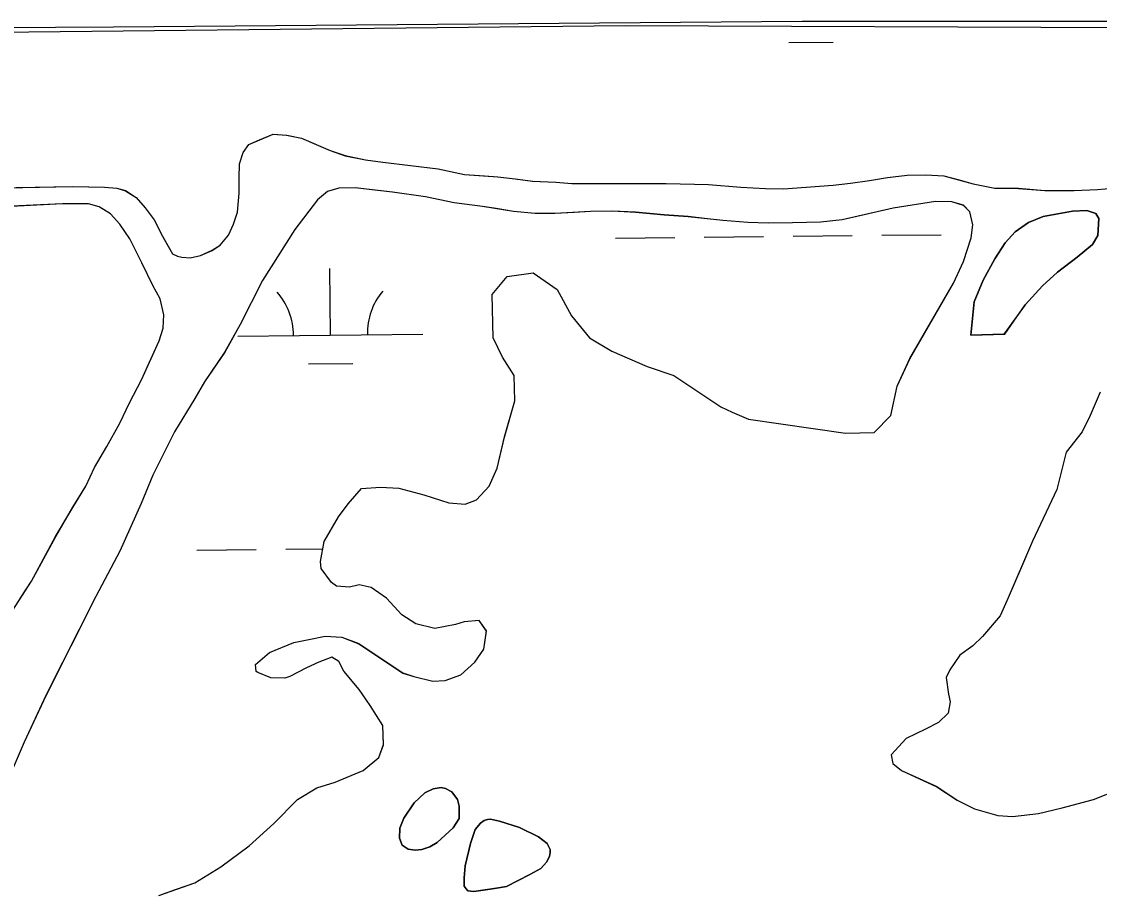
# Model space of a CAD drawing. Extents: x 3734862 to 3772949, y 391520 to 417239.
# Drawn here: x 3740009 to 3740591, y 413861 to 414332 of the extents above; entities that cross this region are included whole.
import ezdxf

# ---------------------------------------------------------------- set-up
doc = ezdxf.new("R2010")
doc.units = 0
doc.layers.add('V-TOPO-SHOR', color=7, linetype='Continuous')
doc.layers.add('V-WETL-SWMP', color=7, linetype='Continuous')

msp = doc.modelspace()

# ---------------------------------------------------------------- linework, layer by layer
at = {"layer": 'V-TOPO-SHOR'}
for p, q in [((3740430.43, 414332.17), (3740058.3, 414329.12)), ((3741161.5, 414332.17), (3740430.43, 414332.17)), ((3740058.3, 414329.12), (3739462.08, 414325.07))]:
    msp.add_line(p, q, dxfattribs=at)
for points in [[(3739991.3, 414242.2), (3740036.06, 414243.04), (3740044.91, 414242.8), (3740053.37, 414242.66), (3740060.15, 414242.16), (3740064.84, 414240.81), (3740070.48, 414237.07), (3740075.41, 414231.48), (3740080.22, 414225.11), (3740084.8, 414216.29), (3740087.28, 414211.72), (3740090.15, 414206.66), (3740092.88, 414205.43), (3740095.24, 414204.81), (3740099.66, 414204.54), (3740105.28, 414205.72), (3740111.62, 414208.57), (3740116, 414211.45), (3740120.51, 414216.79), (3740123.16, 414222.64), (3740125.23, 414229.2), (3740126.29, 414239.41), (3740126.12, 414247.48), (3740126.35, 414255.24), (3740128.32, 414261.5), (3740131.44, 414265.78), (3740137.18, 414268.24), (3740144.51, 414271.37), (3740151.88, 414270.85), (3740159.91, 414269.15), (3740167.83, 414265.78), (3740175.34, 414262.51), (3740183.46, 414259.72), (3740194.54, 414257.47), (3740203.76, 414256.14), (3740233.7, 414252.6), (3740248.01, 414249.62), (3740258.71, 414248.85), (3740265.98, 414248.24), (3740275.31, 414247.21), (3740284.83, 414245.87), (3740297.41, 414245.37), (3740306.05, 414244.64), (3740356.99, 414244.69), (3740379.8, 414244.12), (3740397.28, 414242.66), (3740410.65, 414242.05), (3740420.38, 414241.79), (3740447.16, 414243.81), (3740456.62, 414244.93), (3740466.87, 414246.34), (3740476.53, 414247.85), (3740487.28, 414249.16), (3740497.31, 414249.39), (3740507.04, 414248.83), (3740514.58, 414246.84), (3740522.9, 414244.54), (3740534.56, 414242.19), (3740547.44, 414242.08), (3740561.69, 414240.86), (3740577.42, 414240.9), (3740590.02, 414241.38), (3740602.43, 414242.46)], [(3740488.69, 414150.07), (3740512.27, 414190.79), (3740517.68, 414202.6), (3740521.82, 414215.32), (3740522.72, 414222.38), (3740521.16, 414229.29), (3740517.68, 414232.89), (3740511.32, 414234.76), (3740502.57, 414234.91), (3740479.69, 414231.35), (3740463.9, 414227.77), (3740452.05, 414225.01), (3740440.43, 414223.73), (3740425.18, 414223.39), (3740412.1, 414223.3), (3740401.09, 414223.68), (3740387.63, 414224.69), (3740377.72, 414225.83), (3740368.78, 414226.77), (3740355.91, 414227.66), (3740340.4, 414229.1), (3740328.02, 414229.69), (3740316.11, 414229.49), (3740307.16, 414229.05), (3740296.82, 414228.43), (3740286.2, 414228.41), (3740274.42, 414229.58), (3740265.1, 414231.11), (3740257.74, 414232.21), (3740242.43, 414234.24), (3740226.85, 414237.44), (3740209.09, 414239.99), (3740199.57, 414241.13), (3740188.96, 414242.29), (3740180.02, 414242.23), (3740173.89, 414240.37), (3740168.6, 414235.83), (3740156.34, 414219.91), (3740138.78, 414192.36), (3740126.69, 414168.56), (3740118.38, 414153.65), (3740107.5, 414137.5), (3740102.24, 414128.54), (3740091.22, 414110.52), (3740079.53, 414087.11), (3740073.19, 414071.87), (3740061.75, 414046.1), (3740048.66, 414021.53), (3740021.73, 413967.98), (3740010.01, 413942.79), (3739994.06, 413905.88)], [(3740007.9, 414020.43), (3740013.96, 414029.87), (3740027.04, 414053.95), (3740036.24, 414069.73), (3740043.41, 414081.22), (3740048.1, 414091.17), (3740054.68, 414102.67), (3740061.67, 414115.24), (3740066.96, 414126.17), (3740073.36, 414138.66), (3740077.64, 414147.83), (3740083.05, 414159.64), (3740085.13, 414166.49), (3740085.44, 414173.76), (3740083.52, 414182.45), (3740079.6, 414189.6), (3740073.6, 414201.79), (3740067.03, 414214.78), (3740061.75, 414222.73), (3740056.73, 414228.32), (3740050.5, 414232.16), (3740044.72, 414233.63), (3740030.76, 414233.76), (3740018.75, 414233.17), (3740003.1, 414232.35)], [(3740539.98, 414163.29), (3740550.96, 414179.04), (3740560.27, 414189.31), (3740568.46, 414196.75), (3740579.02, 414204.84), (3740587.39, 414211.68), (3740590.32, 414216.65), (3740590.77, 414225.69), (3740589.24, 414228.47), (3740584.25, 414230.03), (3740576.57, 414229.66), (3740560.79, 414226.87), (3740552.87, 414223.66), (3740545.61, 414218.56), (3740540.2, 414212.65), (3740534.55, 414203.89), (3740528.36, 414192.39), (3740523.45, 414180.67), (3740521.7, 414162.65)], [(3740082.84, 413860.06), (3740091.79, 413863.2), (3740102.16, 413866.78), (3740116.36, 413875.45), (3740131.54, 413886.92), (3740144.86, 413898.88), (3740157.72, 413911.79), (3740168.14, 413918.18), (3740178.03, 413921.3), (3740193.13, 413927.62), (3740201.67, 413934.51), (3740204.13, 413941.5), (3740203.83, 413951.81), (3740196.98, 413962.7), (3740191.03, 413971.23), (3740182.75, 413981.21), (3740180.03, 413986.41), (3740176.32, 413988.81), (3740169.24, 413986.11), (3740162.63, 413982.94), (3740153.66, 413978.4), (3740150.83, 413977.51), (3740143.33, 413977.63), (3740136.35, 413980.56), (3740135.42, 413981.04), (3740135.02, 413984.8), (3740142.62, 413991.23), (3740155.83, 413996.64), (3740163.82, 413998.39), (3740172.75, 414000.11), (3740181.65, 413999.5), (3740190.96, 413996.07), (3740203.94, 413987.42), (3740214.6, 413980.22), (3740220.66, 413978.25), (3740230.93, 413975.73), (3740237.5, 413976.1), (3740245.98, 413979.24), (3740253.59, 413986.14), (3740258.39, 413993.09), (3740259.96, 414002.91), (3740255.83, 414008.6), (3740247.85, 414007.79), (3740243.15, 414006.46), (3740231.87, 414004.3), (3740221.6, 414006.82), (3740214.18, 414011.62), (3740205.89, 414020.66), (3740197.55, 414026.42), (3740191.01, 414027.93), (3740185.84, 414026.61), (3740178.82, 414027.19), (3740176.04, 414029.11), (3740170.54, 414036.7), (3740170.13, 414040.46), (3740172.18, 414051.2), (3740179.9, 414064.66), (3740185.17, 414071.61), (3740192.33, 414079.92), (3740202.65, 414080.69), (3740212.48, 414080.06), (3740226.02, 414076.56), (3740239.53, 414072.13), (3740248.43, 414071.51), (3740254.55, 414073.75), (3740261.23, 414081.14), (3740265.61, 414090.91), (3740269.64, 414107.72), (3740275.11, 414127.31), (3740274.86, 414140.9), (3740268.46, 414150.85), (3740263.48, 414161.24), (3740262.92, 414184.68), (3740271.05, 414194.38), (3740285.14, 414196.5), (3740298.11, 414187.38), (3740305.85, 414173.2), (3740315.5, 414161.33), (3740327.56, 414154.1), (3740346.64, 414145.82), (3740361.08, 414140.9), (3740386.58, 414124.08), (3740392.63, 414121.17), (3740401.47, 414117.28), (3740453.83, 414109.87), (3740469.3, 414110.08), (3740478.35, 414119.31), (3740481.89, 414135.18), (3740488.69, 414150.07)], [(3740521.7, 414162.65), (3740539.98, 414163.29)], [(3740591.49, 414131.98), (3740586.13, 414119.42), (3740581.77, 414110.59), (3740573.15, 414099.48), (3740568.14, 414079.42), (3740555.03, 414051.51), (3740548.7, 414036.62), (3740541.88, 414020.8), (3740537.5, 414011.03), (3740527.95, 413999.94), (3740522.71, 413994.87), (3740515.6, 413989.83), (3740510.32, 413981.96), (3740508.37, 413977.77), (3740509.63, 413968.84), (3740510.5, 413964.61), (3740509.46, 413958.54), (3740504.23, 413953.47), (3740497.14, 413949.84), (3740486.75, 413944.85), (3740478.64, 413936.08), (3740479.5, 413931.38), (3740484.12, 413927.56), (3740503.19, 413918.81), (3740514.32, 413911.6), (3740523.62, 413906.76), (3740536.21, 413903.28), (3740544.17, 413902.68), (3740558.25, 413904.32), (3740570.95, 413907.4), (3740587.9, 413911.8), (3740601.57, 413917.2)], [(3740233.15, 413888.62), (3740241.92, 413896.53), (3740245.15, 413901.68), (3740245.16, 413908.26), (3740244.23, 413911.8), (3740241.06, 413916.08), (3740237.75, 413917.8), (3740235.31, 413918.43), (3740231.08, 413917.71), (3740226.62, 413915.43), (3740220.84, 413910.12), (3740215.2, 413901.77), (3740212.96, 413896.41), (3740212.77, 413891.01), (3740214.38, 413887.26), (3740217.58, 413885.04), (3740221.3, 413884.49), (3740224.85, 413884.92), (3740229.19, 413886.23), (3740233.15, 413888.62)], [(3740270.66, 413864.84), (3740283.33, 413871.31), (3740289.28, 413874.65), (3740292.38, 413877.93), (3740294, 413881.05), (3740294.23, 413883.3), (3740294.26, 413884.87), (3740292.64, 413888.04), (3740287.99, 413891.75), (3740277.66, 413896.73), (3740266.82, 413900.15), (3740262.12, 413901.2), (3740260.46, 413901.13), (3740258.58, 413900.48), (3740256.59, 413899.13), (3740253.79, 413895.64), (3740251.21, 413888.13), (3740248.36, 413876.1), (3740247.77, 413869.63), (3740247.79, 413865.11), (3740248.85, 413863.52), (3740249.81, 413862.53), (3740252.95, 413862.18), (3740261.8, 413863.51), (3740265.25, 413863.94), (3740270.66, 413864.84)]]:
    msp.add_lwpolyline(points, dxfattribs=at)
at = {"layer": 'V-WETL-SWMP'}
for p, q in [((3740334.91, 414329.88), (3739631.41, 414322.42)), ((3740885.41, 414327.65), (3740334.91, 414329.88)), ((3740423.3, 414320.8), (3740447.3, 414321.05)), ((3740131.43, 414265.76), (3740144.51, 414271.35)), ((3740144.51, 414271.35), (3740151.87, 414270.84)), ((3740151.87, 414270.84), (3740159.91, 414269.14)), ((3740159.91, 414269.14), (3740175.34, 414262.49)), ((3740128.32, 414261.49), (3740131.43, 414265.76)), ((3740175.34, 414262.49), (3740183.46, 414259.7)), ((3740126.34, 414255.23), (3740128.32, 414261.49)), ((3740183.46, 414259.7), (3740194.53, 414257.46)), ((3740194.53, 414257.46), (3740203.76, 414256.13)), ((3740126.12, 414247.46), (3740126.34, 414255.23)), ((3740203.76, 414256.13), (3740233.69, 414252.59)), ((3740233.69, 414252.59), (3740248, 414249.6)), ((3740126.28, 414239.4), (3740126.12, 414247.46)), ((3740248, 414249.6), (3740265.98, 414248.23)), ((3740265.98, 414248.23), (3740275.31, 414247.19)), ((3740275.31, 414247.19), (3740284.82, 414245.85)), ((3740284.82, 414245.85), (3740297.4, 414245.35)), ((3740297.4, 414245.35), (3740306.05, 414244.62)), ((3740447.16, 414243.79), (3740456.62, 414244.92)), ((3740456.62, 414244.92), (3740466.87, 414246.32)), ((3740466.87, 414246.32), (3740476.53, 414247.84)), ((3740476.53, 414247.84), (3740487.27, 414249.14)), ((3740487.27, 414249.14), (3740497.31, 414249.37)), ((3740497.31, 414249.37), (3740507.03, 414248.82)), ((3740507.03, 414248.82), (3740522.89, 414244.52)), ((3739991.3, 414242.19), (3740036.06, 414243.03)), ((3740036.06, 414243.03), (3740053.36, 414242.65)), ((3740053.36, 414242.65), (3740060.14, 414242.15)), ((3740060.14, 414242.15), (3740064.84, 414240.79)), ((3740064.84, 414240.79), (3740070.48, 414237.06)), ((3740125.23, 414229.19), (3740126.28, 414239.4)), ((3740173.88, 414240.36), (3740168.6, 414235.82)), ((3740180.01, 414242.22), (3740173.88, 414240.36)), ((3740188.96, 414242.27), (3740180.01, 414242.22)), ((3740209.08, 414239.98), (3740188.96, 414242.27)), ((3740226.84, 414237.43), (3740209.08, 414239.98)), ((3740306.05, 414244.62), (3740356.99, 414244.68)), ((3740356.99, 414244.68), (3740379.8, 414244.11)), ((3740379.8, 414244.11), (3740397.28, 414242.64)), ((3740397.28, 414242.64), (3740410.64, 414242.03)), ((3740410.64, 414242.03), (3740420.37, 414241.77)), ((3740420.37, 414241.77), (3740447.16, 414243.79)), ((3740522.89, 414244.52), (3740534.56, 414242.17)), ((3740534.56, 414242.17), (3740547.44, 414242.06)), ((3740547.44, 414242.06), (3740561.68, 414240.84)), ((3740561.68, 414240.84), (3740577.42, 414240.88)), ((3740577.42, 414240.88), (3740590.01, 414241.36)), ((3740590.01, 414241.36), (3740602.42, 414242.44)), ((3740030.75, 414233.75), (3740003.1, 414232.33)), ((3740044.72, 414233.62), (3740030.75, 414233.75)), ((3740050.49, 414232.15), (3740044.72, 414233.62)), ((3740070.48, 414237.06), (3740075.41, 414231.47)), ((3740168.6, 414235.82), (3740156.34, 414219.89)), ((3740242.43, 414234.22), (3740226.84, 414237.43)), ((3740257.74, 414232.2), (3740242.43, 414234.22)), ((3740502.56, 414234.89), (3740479.69, 414231.33)), ((3740511.31, 414234.75), (3740502.56, 414234.89)), ((3740517.67, 414232.87), (3740511.31, 414234.75)), ((3740056.73, 414228.31), (3740050.49, 414232.15)), ((3740061.75, 414222.72), (3740056.73, 414228.31)), ((3740075.41, 414231.47), (3740080.22, 414225.1)), ((3740123.16, 414222.63), (3740125.23, 414229.19)), ((3740274.41, 414229.57), (3740257.74, 414232.2)), ((3740286.2, 414228.39), (3740274.41, 414229.57)), ((3740296.82, 414228.42), (3740286.2, 414228.39)), ((3740316.11, 414229.48), (3740296.82, 414228.42)), ((3740328.01, 414229.68), (3740316.11, 414229.48)), ((3740340.39, 414229.08), (3740328.01, 414229.68)), ((3740355.91, 414227.65), (3740340.39, 414229.08)), ((3740368.78, 414226.75), (3740355.91, 414227.65)), ((3740479.69, 414231.33), (3740452.05, 414225)), ((3740521.16, 414229.28), (3740517.67, 414232.87)), ((3740522.72, 414222.37), (3740521.16, 414229.28)), ((3740067.03, 414214.77), (3740061.75, 414222.72)), ((3740080.22, 414225.1), (3740084.8, 414216.27)), ((3740120.5, 414216.77), (3740123.16, 414222.63)), ((3740387.63, 414224.67), (3740368.78, 414226.75)), ((3740401.08, 414223.66), (3740387.63, 414224.67)), ((3740412.09, 414223.29), (3740401.08, 414223.66)), ((3740425.17, 414223.37), (3740412.09, 414223.29)), ((3740440.42, 414223.71), (3740425.17, 414223.37)), ((3740452.05, 414225), (3740440.42, 414223.71)), ((3740521.81, 414215.3), (3740522.72, 414222.37)), ((3740084.8, 414216.27), (3740090.15, 414206.65)), ((3740115.99, 414211.44), (3740120.5, 414216.77)), ((3740156.34, 414219.89), (3740138.78, 414192.35)), ((3740377.57, 414215.67), (3740409.57, 414216.01)), ((3740425.56, 414216.18), (3740457.56, 414216.51)), ((3740473.56, 414216.68), (3740505.56, 414217.02)), ((3740073.6, 414201.78), (3740067.03, 414214.77)), ((3740111.62, 414208.56), (3740115.99, 414211.44)), ((3740329.57, 414215.16), (3740361.57, 414215.5)), ((3740517.67, 414202.58), (3740521.81, 414215.3)), ((3740090.15, 414206.65), (3740092.88, 414205.42)), ((3740092.88, 414205.42), (3740095.23, 414204.79)), ((3740095.23, 414204.79), (3740099.65, 414204.53)), ((3740099.65, 414204.53), (3740105.28, 414205.71)), ((3740105.28, 414205.71), (3740111.62, 414208.56)), ((3740079.6, 414189.58), (3740073.6, 414201.78)), ((3740175.52, 414162.79), (3740175.14, 414198.79)), ((3740512.27, 414190.77), (3740517.67, 414202.58)), ((3740262.92, 414184.66), (3740271.05, 414194.37)), ((3740271.05, 414194.37), (3740285.14, 414196.48)), ((3740285.14, 414196.48), (3740298.11, 414187.37)), ((3740083.52, 414182.44), (3740079.6, 414189.58)), ((3740138.78, 414192.35), (3740126.69, 414168.55)), ((3740298.11, 414187.37), (3740305.84, 414173.19)), ((3740488.64, 414149.94), (3740512.27, 414190.77)), ((3740085.44, 414173.75), (3740083.52, 414182.44)), ((3740263.48, 414161.23), (3740262.92, 414184.66)), ((3740085.12, 414166.48), (3740085.44, 414173.75)), ((3740305.84, 414173.19), (3740315.49, 414161.31)), ((3740083.04, 414159.63), (3740085.12, 414166.48)), ((3740126.69, 414168.55), (3740118.38, 414153.64)), ((3740125.53, 414162.26), (3740225.52, 414163.32)), ((3740073.36, 414138.65), (3740083.04, 414159.63)), ((3740268.46, 414150.84), (3740263.48, 414161.23)), ((3740315.49, 414161.31), (3740327.56, 414154.09)), ((3740118.38, 414153.64), (3740107.49, 414137.49)), ((3740327.56, 414154.09), (3740346.64, 414145.81)), ((3740163.69, 414147.24), (3740187.69, 414147.49)), ((3740274.86, 414140.89), (3740268.46, 414150.84)), ((3740346.64, 414145.81), (3740361.08, 414140.89)), ((3740481.89, 414135.17), (3740488.64, 414149.94)), ((3740275.11, 414127.3), (3740274.86, 414140.89)), ((3740361.08, 414140.89), (3740386.58, 414124.07)), ((3740066.96, 414126.16), (3740073.36, 414138.65)), ((3740107.49, 414137.49), (3740102.23, 414128.53)), ((3740478.35, 414119.29), (3740481.89, 414135.17)), ((3740102.23, 414128.53), (3740091.22, 414110.52)), ((3740591.49, 414131.97), (3740586.13, 414119.41)), ((3740061.67, 414115.23), (3740066.96, 414126.16)), ((3740269.63, 414107.71), (3740275.11, 414127.3)), ((3740386.58, 414124.07), (3740392.62, 414121.16)), ((3740392.62, 414121.16), (3740401.46, 414117.27)), ((3740401.46, 414117.27), (3740453.83, 414109.85)), ((3740469.29, 414110.07), (3740478.35, 414119.29)), ((3740586.13, 414119.41), (3740581.76, 414110.58)), ((3740054.68, 414102.66), (3740061.67, 414115.23)), ((3740091.22, 414110.52), (3740079.53, 414087.11)), ((3740265.61, 414090.9), (3740269.63, 414107.71)), ((3740453.83, 414109.85), (3740469.29, 414110.07)), ((3740581.76, 414110.58), (3740573.15, 414099.47)), ((3740048.1, 414091.17), (3740054.68, 414102.66)), ((3740573.15, 414099.47), (3740568.14, 414079.4)), ((3740043.41, 414081.21), (3740048.1, 414091.17)), ((3740261.23, 414081.14), (3740265.61, 414090.9)), ((3740079.53, 414087.11), (3740073.18, 414071.87)), ((3740036.24, 414069.72), (3740043.41, 414081.21)), ((3740185.16, 414071.6), (3740192.33, 414079.92)), ((3740192.33, 414079.92), (3740202.65, 414080.69)), ((3740202.65, 414080.69), (3740212.48, 414080.06)), ((3740212.48, 414080.06), (3740226.01, 414076.56)), ((3740226.01, 414076.56), (3740239.53, 414072.12)), ((3740254.55, 414073.75), (3740261.23, 414081.14)), ((3740568.14, 414079.4), (3740555.03, 414051.5)), ((3740073.18, 414071.87), (3740061.75, 414046.09)), ((3740179.9, 414064.66), (3740185.16, 414071.6)), ((3740239.53, 414072.12), (3740248.42, 414071.5)), ((3740248.42, 414071.5), (3740254.55, 414073.75)), ((3740027.03, 414053.94), (3740036.24, 414069.72)), ((3740172.18, 414051.19), (3740179.9, 414064.66)), ((3740013.95, 414029.87), (3740027.03, 414053.94)), ((3740103.34, 414046.59), (3740135.34, 414046.93)), ((3740151.34, 414047.1), (3740171.44, 414047.31)), ((3740170.13, 414040.45), (3740172.18, 414051.19)), ((3740555.03, 414051.5), (3740541.87, 414020.79)), ((3740061.75, 414046.09), (3740048.66, 414021.52)), ((3740170.54, 414036.69), (3740170.13, 414040.45)), ((3740176.04, 414029.11), (3740170.54, 414036.69)), ((3740001.95, 414011.18), (3740013.95, 414029.87)), ((3740178.82, 414027.19), (3740176.04, 414029.11)), ((3740185.84, 414026.6), (3740178.82, 414027.19)), ((3740191.01, 414027.93), (3740185.84, 414026.6)), ((3740197.55, 414026.41), (3740191.01, 414027.93)), ((3740205.89, 414020.65), (3740197.55, 414026.41)), ((3740048.66, 414021.52), (3740021.73, 413967.97)), ((3740214.18, 414011.62), (3740205.89, 414020.65)), ((3740541.87, 414020.79), (3740537.5, 414011.02)), ((3740221.6, 414006.81), (3740214.18, 414011.62)), ((3740231.86, 414004.3), (3740221.6, 414006.81)), ((3740243.14, 414006.46), (3740231.86, 414004.3)), ((3740247.85, 414007.79), (3740243.14, 414006.46)), ((3740255.83, 414008.59), (3740247.85, 414007.79)), ((3740259.96, 414002.9), (3740255.83, 414008.59)), ((3740537.5, 414011.02), (3740527.95, 413999.93)), ((3740258.39, 413993.09), (3740259.96, 414002.9)), ((3740142.62, 413991.23), (3740155.83, 413996.64)), ((3740155.83, 413996.64), (3740163.82, 413998.38)), ((3740163.82, 413998.38), (3740172.75, 414000.11)), ((3740172.75, 414000.11), (3740181.65, 413999.5)), ((3740181.65, 413999.5), (3740190.96, 413996.06)), ((3740190.96, 413996.06), (3740214.6, 413980.21)), ((3740522.71, 413994.86), (3740515.6, 413989.83)), ((3740527.95, 413999.93), (3740522.71, 413994.86)), ((3740135.01, 413984.79), (3740142.62, 413991.23)), ((3740176.32, 413988.8), (3740169.24, 413986.11)), ((3740180.03, 413986.4), (3740176.32, 413988.8)), ((3740253.59, 413986.14), (3740258.39, 413993.09)), ((3740515.6, 413989.83), (3740510.31, 413981.95)), ((3740135.42, 413981.04), (3740135.01, 413984.79)), ((3740162.63, 413982.94), (3740153.65, 413978.4)), ((3740169.24, 413986.11), (3740162.63, 413982.94)), ((3740182.75, 413981.2), (3740180.03, 413986.4)), ((3740245.98, 413979.23), (3740253.59, 413986.14)), ((3740136.35, 413980.55), (3740135.42, 413981.04)), ((3740143.33, 413977.63), (3740136.35, 413980.55)), ((3740150.83, 413977.51), (3740143.33, 413977.63)), ((3740153.65, 413978.4), (3740150.83, 413977.51)), ((3740191.02, 413971.23), (3740182.75, 413981.2)), ((3740214.6, 413980.21), (3740220.66, 413978.24)), ((3740220.66, 413978.24), (3740230.93, 413975.73)), ((3740237.49, 413976.09), (3740245.98, 413979.23)), ((3740510.31, 413981.95), (3740508.37, 413977.76)), ((3740508.37, 413977.76), (3740509.63, 413968.84)), ((3740196.98, 413962.7), (3740191.02, 413971.23)), ((3740230.93, 413975.73), (3740237.49, 413976.09)), ((3740021.73, 413967.97), (3740010.01, 413942.79)), ((3740509.63, 413968.84), (3740510.5, 413964.61)), ((3740203.83, 413951.81), (3740196.98, 413962.7)), ((3740510.5, 413964.61), (3740509.46, 413958.53)), ((3740509.46, 413958.53), (3740504.23, 413953.46)), ((3740204.13, 413941.49), (3740203.83, 413951.81)), ((3740497.14, 413949.83), (3740486.75, 413944.84)), ((3740504.23, 413953.46), (3740497.14, 413949.83)), ((3740010.01, 413942.79), (3739994.06, 413905.88)), ((3740486.75, 413944.84), (3740478.64, 413936.07)), ((3740201.67, 413934.5), (3740204.13, 413941.49)), ((3740478.64, 413936.07), (3740479.5, 413931.37)), ((3740193.13, 413927.61), (3740201.67, 413934.5)), ((3740479.5, 413931.37), (3740484.12, 413927.55)), ((3740178.03, 413921.3), (3740193.13, 413927.61)), ((3740484.12, 413927.55), (3740503.19, 413918.8)), ((3740168.14, 413918.18), (3740178.03, 413921.3)), ((3740503.19, 413918.8), (3740514.32, 413911.59)), ((3740157.72, 413911.79), (3740168.14, 413918.18)), ((3740587.89, 413911.8), (3740601.57, 413917.2)), ((3740144.86, 413898.88), (3740157.72, 413911.79)), ((3740514.32, 413911.59), (3740523.61, 413906.76)), ((3740558.25, 413904.32), (3740570.95, 413907.39)), ((3740570.95, 413907.39), (3740587.89, 413911.8)), ((3740523.61, 413906.76), (3740536.21, 413903.27)), ((3740536.21, 413903.27), (3740544.17, 413902.67)), ((3740544.17, 413902.67), (3740558.25, 413904.32)), ((3740131.54, 413886.92), (3740144.86, 413898.88)), ((3740116.36, 413875.45), (3740131.54, 413886.92)), ((3740102.16, 413866.78), (3740116.36, 413875.45)), ((3740082.84, 413860.07), (3740102.16, 413866.78))]:
    msp.add_line(p, q, dxfattribs=at)
for points in [[(3740521.7, 414162.65), (3740523.45, 414180.67), (3740528.36, 414192.39), (3740534.55, 414203.89), (3740540.2, 414212.65), (3740545.61, 414218.56), (3740552.87, 414223.66), (3740560.79, 414226.87), (3740576.57, 414229.66), (3740584.25, 414230.03), (3740589.24, 414228.47), (3740590.77, 414225.69), (3740590.32, 414216.65), (3740587.39, 414211.68), (3740579.02, 414204.84), (3740568.46, 414196.75), (3740560.27, 414189.31), (3740550.96, 414179.04), (3740539.54, 414163.27)], [(3740233.15, 413888.62), (3740229.19, 413886.23), (3740224.85, 413884.92), (3740221.3, 413884.49), (3740217.58, 413885.04), (3740214.38, 413887.26), (3740212.77, 413891.01), (3740212.96, 413896.41), (3740215.2, 413901.77), (3740220.84, 413910.12), (3740226.62, 413915.43), (3740231.08, 413917.71), (3740235.31, 413918.43), (3740237.75, 413917.8), (3740241.06, 413916.08), (3740244.23, 413911.8), (3740245.16, 413908.26), (3740245.15, 413901.68), (3740241.92, 413896.53)], [(3740270.66, 413864.84), (3740265.25, 413863.94), (3740252.95, 413862.18), (3740249.81, 413862.53), (3740248.85, 413863.52), (3740247.79, 413865.11), (3740247.77, 413869.63), (3740248.36, 413876.1), (3740251.21, 413888.13), (3740253.79, 413895.65), (3740256.59, 413899.13), (3740258.58, 413900.48), (3740260.46, 413901.13), (3740262.12, 413901.2), (3740266.82, 413900.15), (3740277.66, 413896.73), (3740287.99, 413891.75), (3740292.64, 413888.04), (3740294.26, 413884.87), (3740294.23, 413883.3), (3740294, 413881.05), (3740292.38, 413877.93), (3740289.28, 413874.65), (3740283.33, 413871.31)]]:
    msp.add_lwpolyline(points, close=True, dxfattribs=at)
for centre, start, end in [((3740230.76, 414163.85), 139.83335, 181.37701), ((3740120.28, 414162.68), 359.83338, 41.37703)]:
    msp.add_arc(centre, 35.25, start, end, dxfattribs=at)

doc.saveas('drawing.dxf')
